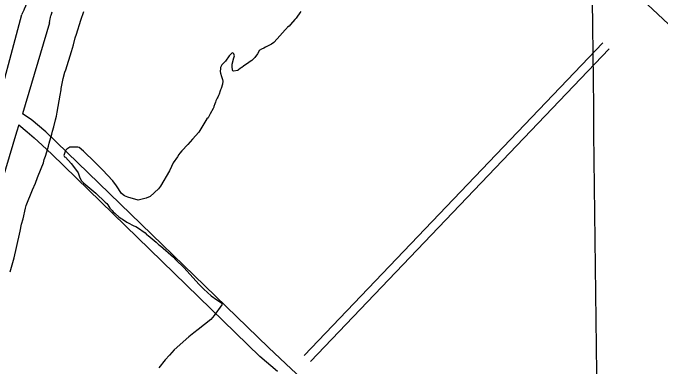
# Model space of a CAD drawing. Extents: x 3683613 to 3738215, y 469626 to 495384.
# Drawn here: x 3690972 to 3693268, y 483742 to 484996 of the extents above; entities that cross this region are included whole.
import ezdxf

# ---------------------------------------------------------------- set-up
doc = ezdxf.new("R2010")
doc.units = 0
for name, color, linetype in [('V-GRID-MAJR', 7, 'Continuous'), ('V-ROAD-CNTR', 7, 'Continuous'), ('V-RUNW-EDGE', 7, 'Continuous'), ('V-SITE-VEGE', 7, 'Continuous'), ('V-TOPO-SHOR', 7, 'Continuous')]:
    doc.layers.add(name, color=color, linetype=linetype)

msp = doc.modelspace()

# ---------------------------------------------------------------- linework, layer by layer
at = {"layer": 'V-GRID-MAJR'}
msp.add_spline([(3693141.066, 475101.816), (3693072.329, 481160.385), (3693003.5700000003, 487220.886), (3692934.811, 493281.396), (3692934.789, 493283.31700000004)], degree=3, dxfattribs=at)
at = {"layer": 'V-ROAD-CNTR'}
for points in [[(3692005.6669497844, 483779.7264144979), (3693065.534830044, 484890.014193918)], [(3692027.36890638, 483759.0124559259), (3693087.2367866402, 484869.30023534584)]]:
    msp.add_lwpolyline(points, dxfattribs=at)
at = {"layer": 'V-RUNW-EDGE'}
msp.add_lwpolyline([(3693371.809, 484887.549), (3693223.804, 485026.293), (3693097.0700000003, 485144.786), (3693209.1550000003, 485263.705), (3693377.2260000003, 485439.876)], dxfattribs=at)
at = {"layer": 'V-SITE-VEGE'}
for points in [[(3690962.304, 484076.791), (3690976.784, 484126.70900000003), (3690984.517, 484163.19200000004), (3690998.048, 484221.754), (3691001.923, 484245.759), (3691007.717, 484264.95900000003), (3691016.413, 484303.363), (3691019.308, 484312.96), (3691041.4760000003, 484368.629), (3691052.074, 484391.663), (3691058.825, 484411.821), (3691072.3170000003, 484443.493), (3691080.028, 484463.652), (3691082.9280000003, 484476.13), (3691087.7460000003, 484487.648), (3691095.469, 484515.489), (3691098.361, 484523.167), (3691100.2970000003, 484533.728), (3691109.947, 484566.367), (3691112.845, 484576.927), (3691116.707, 484592.289), (3691122.503, 484616.287), (3691126.366, 484629.728), (3691129.268, 484644.13), (3691138.9590000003, 484704.619), (3691142.825, 484722.86100000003), (3691142.8340000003, 484727.662), (3691150.5670000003, 484763.184), (3691156.363, 484786.224), (3691159.256, 484794.863), (3691179.515, 484859.18), (3691187.236, 484883.178), (3691193.032, 484908.139), (3691196.8910000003, 484920.62), (3691212.328, 484970.536), (3691223.898, 485001.254)], [(3691993.184, 485001.31700000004), (3691989.819, 484996.191), (3691979.319, 484980.831), (3691976.826, 484978.093), (3691972.659, 484972.993), (3691956.856, 484954.97500000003), (3691951.484, 484949.91000000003), (3691946.549, 484946.04000000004), (3691944.48, 484944.09), (3691943.231, 484942.521), (3691937.8200000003, 484936.25200000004), (3691909.146, 484904.152), (3691897.126, 484891.64900000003), (3691889.307, 484885.45), (3691868.489, 484874.413), (3691861.97, 484871.39), (3691853.836, 484868.01300000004), (3691846.0530000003, 484863.022), (3691843.94, 484859.467), (3691839.664, 484850.754), (3691830.0500000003, 484838.18), (3691822.176, 484829.97500000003), (3691819.693, 484827.639), (3691813.541, 484823.39900000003), (3691809.044, 484820.721), (3691790.1720000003, 484807.615), (3691783.595, 484802.586), (3691779.899, 484799.882), (3691770.865, 484793.318), (3691768.41, 484791.784), (3691755.892, 484789.743), (3691752.3140000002, 484791.053), (3691751.169, 484793.097), (3691749.541, 484806.004), (3691749.8030000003, 484814.835), (3691755.673, 484836.761), (3691757.506, 484844.34), (3691756.1010000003, 484851.213), (3691753.752, 484853.292), (3691749.359, 484854.226), (3691743.983, 484849.161), (3691739.416, 484844.072), (3691726.012, 484825.583), (3691718.123, 484816.977), (3691713.148, 484811.9), (3691708.864, 484802.784), (3691707.955, 484799.196), (3691707.6350000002, 484788.356), (3691708.27, 484782.712), (3691711.539, 484770.962), (3691712.6380000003, 484767.315), (3691715.245, 484760.407), (3691716.65, 484753.532), (3691715.162, 484743.935), (3691710.685, 484728.397), (3691708.512, 484722.83400000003), (3691706.7970000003, 484719.271), (3691703.66, 484707.646), (3691701.733, 484702.848), (3691698.843, 484697.091), (3691696.918, 484694.212), (3691694.0300000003, 484689.413), (3691692.103, 484684.615), (3691690.176, 484679.818), (3691688.245, 484673.097), (3691685.3510000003, 484663.496), (3691684.386, 484661.577), (3691682.4590000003, 484656.778), (3691671.869, 484638.547), (3691664.164, 484624.151), (3691660.318, 484620.316), (3691631.4390000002, 484573.3), (3691609.3170000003, 484548.36100000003), (3691600.6580000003, 484538.77), (3691592.001, 484529.18), (3691570.839, 484506.16000000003), (3691564.105, 484498.48600000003), (3691560.257, 484493.69200000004), (3691555.4420000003, 484485.053), (3691541.006, 484463.947), (3691534.2660000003, 484450.512), (3691527.522, 484436.11600000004), (3691495.7490000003, 484381.42), (3691489.0130000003, 484371.826), (3691459.202, 484344.018), (3691444.789, 484338.277), (3691415.967, 484331.597)], [(3691415.967, 484331.597), (3691379.486, 484342.21400000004), (3691367.97, 484347.03), (3691357.419, 484354.729), (3691339.21, 484382.606), (3691326.75, 484399.912), (3691289.3540000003, 484439.34), (3691262.5, 484466.26900000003), (3691222.222, 484505.701), (3691206.877, 484518.208), (3691202.076, 484520.13800000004), (3691173.265, 484519.218), (3691163.651, 484512.509), (3691158.843, 484507.71400000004), (3691153.055, 484490.436), (3691154.97, 484485.631), (3691157.847, 484483.706), (3691177.983, 484461.591), (3691183.736, 484455.818), (3691202.906, 484428.89900000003), (3691207.686, 484414.487), (3691214.3910000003, 484401.032), (3691222.062, 484393.34), (3691230.6950000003, 484385.643), (3691266.187, 484356.781), (3691298.791, 484324.083), (3691305.506, 484319.27), (3691308.382, 484314.463), (3691316.0470000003, 484302.929), (3691318.921, 484299.083), (3691323.717, 484294.27400000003), (3691327.5530000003, 484289.467), (3691333.308, 484284.657), (3691336.185, 484282.731), (3691347.6950000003, 484272.151), (3691356.3310000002, 484266.376), (3691360.169, 484264.451), (3691375.519, 484253.865), (3691378.399, 484251.94), (3691400.47, 484240.38300000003), (3691408.15, 484237.49100000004), (3691413.907, 484234.601), (3691440.77, 484215.354), (3691447.484, 484208.62), (3691451.3200000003, 484205.737), (3691480.098, 484182.646), (3691489.6890000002, 484173.028), (3691495.444, 484169.178), (3691541.485, 484128.777), (3691549.1550000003, 484120.12200000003), (3691579.844, 484091.266), (3691631.619, 484033.57), (3691649.843, 484015.297), (3691675.74, 483992.21), (3691694.9250000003, 483977.776), (3691715.073, 483964.3), (3691713.146, 483959.504), (3691686.203, 483922.08900000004), (3691673.696, 483907.704), (3691629.469, 483872.23), (3691614.085, 483860.729), (3691595.818, 483846.35000000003), (3691543.8910000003, 483800.325), (3691527.538, 483781.146), (3691512.149, 483764.837), (3691489.058, 483736.061)]]:
    msp.add_lwpolyline(points, dxfattribs=at)
at = {"layer": 'V-TOPO-SHOR'}
for p, q in [((3691101.984, 484961.625), (3691005.613229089, 484637.5639318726)), ((3691879.1550000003, 483808.306), (3691088.617, 484574.414))]:
    msp.add_line(p, q, dxfattribs=at)
for points in [[(3691026.603, 485048.112), (3691024.9280000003, 485043.869), (3691021.793, 485035.17100000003), (3691019.284, 485028.17100000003), (3691016.5640000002, 485020.956), (3691012.167, 485009.71), (3691010.281, 485005.88800000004), (3691008.6040000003, 485002.069), (3691004.827, 484994.00200000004), (3691003.146, 484991.24100000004)], [(3689853.693, 481124.918), (3689918.015, 481328.455), (3690219.63, 482314.673), (3690476.965, 483165.554), (3690676.234, 483782.45), (3690683.68, 483851.716), (3690696.3510000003, 483903.131), (3690705.8540000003, 483941.952), (3690721.65, 483978.667), (3690724.8570000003, 484018.548), (3690729.1070000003, 484054.23), (3690752.272, 484104.57800000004), (3690772.264, 484139.18700000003), (3690776.4960000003, 484162.272), (3690784.937, 484192.699), (3690797.598, 484237.81700000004), (3690807.113, 484286.086), (3690822.954, 484352.189), (3690898.892, 484605.042), (3691003.146, 484991.24100000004)], [(3691101.984, 484961.625), (3691103.004, 484969.889), (3691104.04, 484974.765), (3691105.279, 484981.761), (3691106.531, 484985.791), (3691107.364, 484988.972), (3691108.62, 484992.36600000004), (3691111.548, 484999.794)], [(3691088.617, 484574.414), (3691036.196, 484617.52400000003), (3691005.6131915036, 484637.56387451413)], [(3690993.095271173, 484598.7025886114), (3690984.916, 484573.429), (3690704.359, 483633.364), (3690456.491, 482797.163), (3690184.437, 481930.558), (3689782.6240000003, 480608.601), (3689342.824, 479148.148), (3689319.7347841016, 479071.5844394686)], [(3690993.094, 484598.70300000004), (3691022.45, 484574.518), (3691047.61, 484552.441), (3691075.913, 484527.20900000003), (3691110.504, 484494.62), (3691848.234, 483776.452)], [(3691879.1550000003, 483808.306), (3691960.133, 483730.621), (3692034.449, 483662.783), (3692075.122, 483623.443), (3692096.6040000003, 483598.216), (3692112.875, 483577.859), (3692126.418, 483558.954), (3692148.3340000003, 483519.69200000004), (3692198.1580000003, 483420.48), (3692259.737, 483302.016), (3692269.0100000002, 483284.305)], [(3691847.724, 483776.884), (3691910.4220000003, 483723.70900000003)]]:
    msp.add_lwpolyline(points, dxfattribs=at)

doc.saveas('drawing.dxf')
